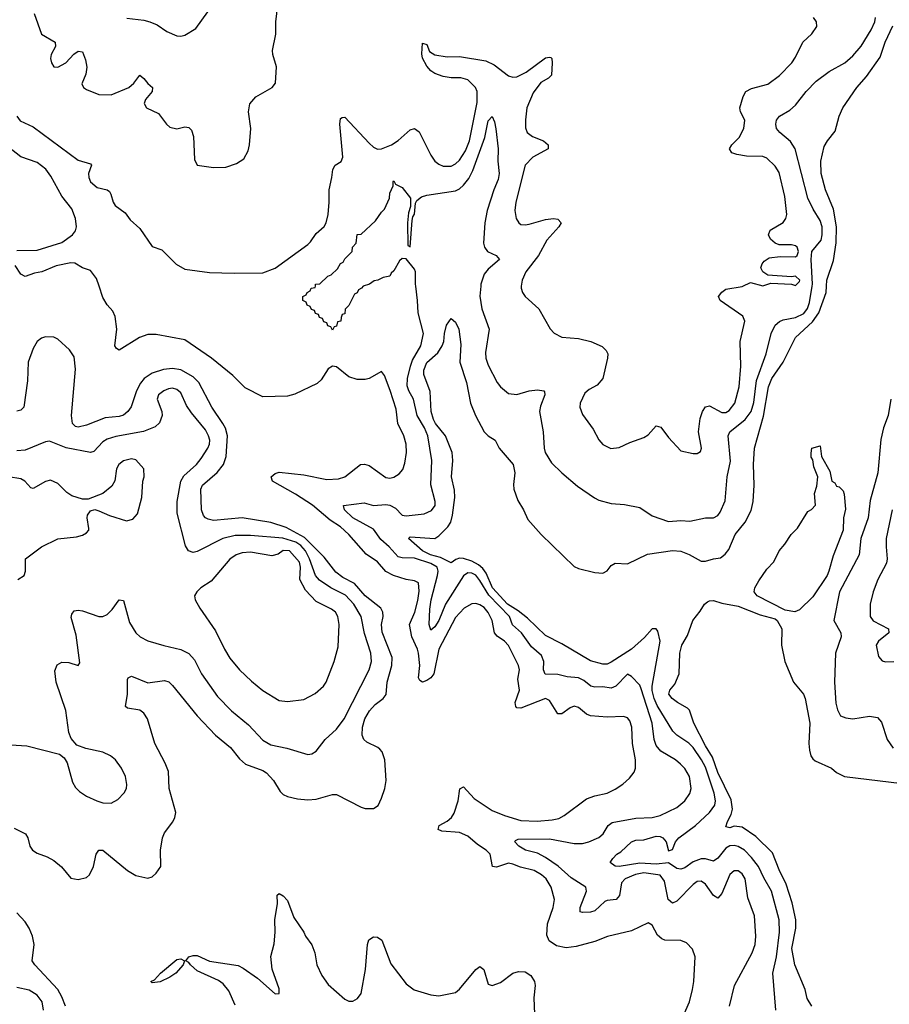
# Model space of a CAD drawing. Header units: inches. Extents: x 1682530 to 1839546, y 640742 to 791647.
# Tile 343 of 656: x 1713984 to 1718228, y 736498 to 741300. Entities that reach past the tile are written whole.
import ezdxf

# ---------------------------------------------------------------- set-up
doc = ezdxf.new("R2010")
doc.units = ezdxf.units.IN
doc.header["$MEASUREMENT"] = 0
doc.layers.add('B7713', color=7, linetype='Continuous')
doc.layers.add('B7714', color=7, linetype='Continuous')

msp = doc.modelspace()

# ---------------------------------------------------------------- linework, layer by layer
at = {"layer": 'B7713', "color": 5}
for points, elevation in [([(1717210, 736414.9), (1717251.8, 736510), (1717267, 736570), (1717273.6, 736610), (1717279.7, 736730), (1717266.7, 736766.7), (1717237.7, 736797.7), (1717209.7, 736809.7), (1717131.8, 736811.8), (1717116.9, 736816.9), (1717095.7, 736835.7), (1717070, 736883.6), (1717050, 736896.2), (1716970, 736856), (1716851.8, 736828.2), (1716790, 736804.5), (1716699.4, 736780.6), (1716650, 736773.4), (1716603.2, 736783.2), (1716568, 736808), (1716555.9, 736835.9), (1716559.9, 736890), (1716586.6, 736970), (1716593.5, 737010), (1716577.7, 737070), (1716553.3, 737110), (1716529.8, 737130), (1716494.8, 737150), (1716427.1, 737167.1), (1716390, 737181.9), (1716370, 737186), (1716310, 737166.5), (1716290.8, 737170.8), (1716279.6, 737230), (1716260.9, 737250), (1716217.9, 737277.9), (1716170, 737317.7), (1716130, 737336.2), (1716043.1, 737343.1), (1716026, 737350), (1716031.6, 737370), (1716070, 737391.6), (1716090.7, 737409.3), (1716104.5, 737430), (1716123.4, 737490), (1716131.3, 737548.7), (1716150, 737559.5), (1716202.2, 737502.2), (1716290, 737442.8), (1716350, 737419.1), (1716430, 737395.1), (1716508.6, 737391.4), (1716582.6, 737397.4), (1716615.1, 737404.9), (1716640.7, 737419.3), (1716750, 737500.2), (1716790, 737515), (1716850, 737528.4), (1716890, 737547.3), (1716927.7, 737572.3), (1716959.4, 737600.6), (1716982, 737630), (1716989.7, 737650), (1716988.9, 737690), (1716973.6, 737770), (1716970.5, 737850.4), (1716960.8, 737880.8), (1716950, 737895.1), (1716930, 737901.6), (1716850, 737898.4), (1716770, 737905), (1716750, 737912.4), (1716710, 737945.8), (1716690, 737951.7), (1716670, 737944.1), (1716630, 737915), (1716610, 737914.2), (1716570, 737979.3), (1716550, 737989.9), (1716430, 737942.8), (1716410, 737944.4), (1716404.4, 737950), (1716402, 737970), (1716422.6, 738030), (1716415.5, 738084.5), (1716422.8, 738130), (1716418.3, 738150), (1716368.4, 738248.4), (1716348.9, 738268.9), (1716313.1, 738293.1), (1716300.4, 738310), (1716289.9, 738370), (1716270, 738409.8), (1716250, 738432.7), (1716230, 738447.2), (1716210, 738452.2), (1716189.5, 738450.5), (1716153.1, 738430), (1716110, 738384.8), (1716029.6, 738230.4), (1716004.7, 738110), (1715990, 738090.4), (1715970, 738077.2), (1715950, 738069.4), (1715936.9, 738076.9), (1715929.5, 738090), (1715936.6, 738150), (1715929.6, 738210), (1715925, 738230), (1715896.7, 738290), (1715886.9, 738350), (1715911.4, 738410), (1715926.9, 738466.9), (1715933.4, 738513.4), (1715930, 738553.6), (1715910, 738564.2), (1715870, 738569.2), (1715808.3, 738590), (1715770, 738609.3), (1715730, 738655.3), (1715674.1, 738694.1), (1715590.5, 738790), (1715550, 738826.2), (1715499.4, 738859.4), (1715413, 738933), (1715330, 738986.7), (1715217.6, 739050), (1715211, 739070), (1715230, 739086.9), (1715250, 739093.4), (1715370, 739080.9), (1715482.9, 739057.1), (1715539.8, 739060.2), (1715570, 739070.3), (1715647.3, 739130), (1715666.9, 739133.1), (1715690, 739125.4), (1715770, 739067.4), (1715790, 739064.2), (1715810, 739068.8), (1715835, 739085), (1715853, 739107), (1715862.6, 739137.4), (1715871.4, 739190), (1715869.8, 739230), (1715858.2, 739270), (1715828.5, 739330), (1715821, 739401), (1715791.9, 739491.9), (1715764, 739564), (1715750, 739583.6), (1715690.1, 739549.9), (1715670, 739544.5), (1715630, 739545.3), (1715590, 739558.7), (1715530, 739606.3), (1715510, 739610.5), (1715490, 739597.5), (1715455.8, 739544.2), (1715435, 739525), (1715326.6, 739473.4), (1715290, 739464.3), (1715170, 739460.7), (1715084.7, 739504.7), (1715024.6, 739564.6), (1714919.1, 739650), (1714790, 739739), (1714650, 739764.8), (1714610, 739764.8), (1714569.3, 739750.7), (1714470, 739688.6), (1714456.3, 739696.3), (1714448.6, 739710), (1714458.2, 739790), (1714450, 739852.3), (1714438.6, 739878.6), (1714410, 739909.7), (1714390, 739945.1), (1714371.4, 740000)], 580), ([(1715659.3, 740000), (1715651.3, 739990), (1715636.9, 739983.1), (1715630, 739968.7), (1715618, 739962), (1715590, 739906), (1715572, 739888), (1715570, 739866), (1715558, 739862), (1715552, 739848), (1715551.3, 739830), (1715534, 739826), (1715530, 739806), (1715518, 739802), (1715510, 739786), (1715502, 739802), (1715487.3, 739807.3), (1715482, 739822), (1715467.3, 739827.3), (1715462, 739842), (1715447.3, 739847.3), (1715442, 739862), (1715427.3, 739867.3), (1715422, 739882), (1715407.3, 739887.3), (1715402, 739902), (1715387.3, 739907.3), (1715382, 739922), (1715366, 739930), (1715366, 739950), (1715382, 739958), (1715386, 739970), (1715402, 739978), (1715406, 739990), (1715426, 739994), (1715426.7, 740000)], 560), ([(1717447.2, 736490), (1717472.7, 736590), (1717557.8, 736750), (1717572.2, 736790), (1717576.8, 736830), (1717569.8, 736930.2), (1717537.4, 737017.4), (1717524.1, 737110), (1717510, 737134.8), (1717490, 737148.4), (1717470, 737148.4), (1717450, 737131), (1717410, 737038.9), (1717390, 737016.3), (1717370, 737028.3), (1717330, 737084.4), (1717310, 737098.9), (1717290, 737096.8), (1717270, 737082.2), (1717190, 737000.7), (1717170, 736990.7), (1717148.4, 737010), (1717130, 737098.3), (1717110, 737128.7), (1717030, 737138.9), (1716988.8, 737131.2), (1716937.9, 737110), (1716920.7, 737090), (1716910.6, 737029.4), (1716895.3, 737010), (1716850, 737005), (1716840, 737000), (1716790, 736954.4), (1716770, 736947.9), (1716730, 736946.2), (1716719.5, 736950), (1716718.4, 736970), (1716750.6, 737050), (1716746.1, 737070), (1716675.6, 737115.6), (1716612.3, 737172.3), (1716550, 737214.7), (1716510, 737236), (1716452.8, 737250), (1716419.2, 737270), (1716399.7, 737290), (1716403.3, 737296.7), (1716417.1, 737302.9), (1716570, 737305.5), (1716690, 737282.8), (1716730, 737282.5), (1716762, 737290), (1716810, 737311.3), (1716831.1, 737328.9), (1716855.1, 737370), (1716874.4, 737385.6), (1716990, 737405.6), (1717070, 737409.4), (1717110, 737419.3), (1717190, 737458), (1717230, 737490.3), (1717253.6, 737526.4), (1717261, 737550), (1717251.9, 737610), (1717230, 737648.7), (1717209, 737670), (1717184.8, 737690), (1717112.5, 737732.5), (1717090, 737760.8), (1717079.6, 737790), (1717069.5, 737870), (1717017.4, 738037.4), (1717010, 738054), (1716970, 738097), (1716950, 738108), (1716892.9, 738050), (1716870, 738039.9), (1716830, 738046.2), (1716790, 738044.7), (1716770.5, 738050.5), (1716737.6, 738077.7), (1716710, 738090.4), (1716655.1, 738095.1), (1716610, 738106), (1716548.1, 738108.1), (1716539.5, 738130), (1716541.2, 738170), (1716530, 738199.4), (1716481.6, 738241.6), (1716431.9, 738310), (1716388.3, 738348.3), (1716373.6, 738390), (1716272.8, 738492.8), (1716230, 738565.2), (1716210, 738590.7), (1716190, 738601.4), (1716170, 738602), (1716150, 738587.1), (1716061.7, 738450), (1716030, 738369.2), (1716010, 738339.3), (1715990, 738323.5), (1715982.2, 738350), (1715985.2, 738425.2), (1715992.5, 738470), (1716023.3, 738590), (1716026, 738610), (1716021.8, 738630), (1715990, 738647.7), (1715910, 738674.3), (1715850, 738675.1), (1715830, 738680.6), (1715786.1, 738730), (1715745.8, 738765.8), (1715710, 738816.2), (1715609.2, 738870), (1715569.1, 738910), (1715563.5, 738930), (1715664.1, 738944.1), (1715711, 738931), (1715770, 738935.9), (1715790, 738933.2), (1715817.4, 738917.4), (1715850, 738883.5), (1715870, 738879.8), (1715958, 738890), (1715993, 738907), (1716011.6, 738930), (1716012.1, 738950), (1715990.7, 739030.8), (1715995.7, 739150), (1715975.5, 739270), (1715959.6, 739310), (1715922.8, 739370), (1715905.7, 739450), (1715883.1, 739490), (1715875, 739515), (1715876.2, 739550), (1715890.2, 739610), (1715901.1, 739638.9), (1715941.1, 739710), (1715954.7, 739770), (1715928.3, 739870), (1715925.7, 739930), (1715916.6, 740000)], 560), ([(1717674.2, 736470), (1717659.1, 736650), (1717676.7, 736730), (1717692, 736850), (1717690.8, 736910), (1717653.1, 737050), (1717614.4, 737114.4), (1717588.5, 737170), (1717554.9, 737214.9), (1717520.9, 737250), (1717490, 737268), (1717470, 737272.1), (1717450, 737270.6), (1717430, 737259.7), (1717390, 737210.4), (1717370, 737196.2), (1717330, 737208.2), (1717310, 737208.1), (1717270, 737193.1), (1717230, 737164.1), (1717210, 737156.6), (1717190, 737160.6), (1717150, 737187.5), (1717090, 737181.1), (1717010, 737185.9), (1716909.9, 737169.9), (1716890, 737172.3), (1716866, 737190), (1716877.6, 737210), (1716898.3, 737230), (1716918, 737242), (1716969.3, 737290.7), (1716990, 737298.8), (1717030, 737300.3), (1717090, 737317.5), (1717110, 737316.4), (1717121.9, 737310), (1717139.2, 737290), (1717150, 737247.2), (1717170, 737254), (1717184.3, 737290), (1717200.8, 737310), (1717281.4, 737370), (1717350, 737433.7), (1717375.8, 737470), (1717379, 737490), (1717372.5, 737527.5), (1717330, 737654.1), (1717311.2, 737690), (1717270, 737751.1), (1717250, 737772.3), (1717190, 737811.4), (1717170.7, 737830.8), (1717094.9, 737954.9), (1717079.4, 737990), (1717070.8, 738029.2), (1717071, 738050), (1717109.1, 738269.1), (1717098.2, 738318.1), (1717090, 738329.6), (1717070, 738328.7), (1717033.1, 738286.9), (1716970.1, 738230), (1716870, 738166.2), (1716850, 738157.5), (1716830, 738157.3), (1716770, 738172.5), (1716630, 738255.9), (1716550, 738296.2), (1716461.7, 738381.7), (1716417.1, 738417.1), (1716364.9, 738450), (1716290.9, 738530), (1716260.1, 738600.1), (1716243.4, 738623.4), (1716222.2, 738642.2), (1716190, 738658.8), (1716150, 738672), (1716130, 738673.9), (1716112.5, 738667.5), (1716090, 738650.5), (1716037.6, 738677.6), (1715989, 738690), (1715950, 738709.9), (1715882, 738770), (1715890, 738778.7), (1716010.4, 738769.6), (1716030, 738782.5), (1716073.3, 738826.7), (1716087.8, 738850), (1716096.6, 738883.4), (1716107.7, 738970), (1716105.5, 739005.5), (1716091.6, 739070), (1716097, 739150), (1716093.5, 739190), (1716061.8, 739270), (1716013.1, 739330), (1716004, 739350), (1715991.9, 739390), (1715986.2, 739486.2), (1715956.8, 739570), (1715956.8, 739590), (1715970, 739628), (1716023.9, 739676.1), (1716046, 739710), (1716054, 739730), (1716056.2, 739770), (1716067, 739810), (1716090, 739842), (1716110, 739824.7), (1716126.8, 739790), (1716136.5, 739716.5), (1716131.1, 739630), (1716164, 739530), (1716183.6, 739430), (1716207.7, 739370), (1716250.2, 739290), (1716270.1, 739270.1), (1716304.4, 739250), (1716324.1, 739210), (1716391.8, 739130), (1716400.1, 739090), (1716393.7, 739033.7), (1716396, 739010), (1716415, 738955), (1716442.8, 738910), (1716463, 738863), (1716528.6, 738788.6), (1716690, 738634), (1716710, 738624.2), (1716790, 738604), (1716830, 738600.4), (1716850, 738613), (1716870, 738638.4), (1716890, 738648.9), (1716950, 738645.8), (1717046.7, 738693.3), (1717170, 738711.7), (1717210, 738707.5), (1717251.2, 738691.2), (1717310, 738659), (1717330, 738658.9), (1717370, 738671.3), (1717404.1, 738675.9), (1717427.1, 738692.9), (1717444.2, 738715.8), (1717475.5, 738790), (1717524.1, 738850), (1717554.1, 738905.9), (1717563.9, 738950), (1717568.6, 739030), (1717565.3, 739130), (1717569.3, 739210), (1717614.2, 739365.8), (1717638.4, 739510), (1717655, 739550), (1717709.4, 739630), (1717769.9, 739750), (1717853.4, 739826.6), (1717884.3, 739870), (1717919.1, 739970), (1717921.1, 740000)], 540), ([(1716234, 740000), (1716229.1, 739950.9), (1716238.4, 739890), (1716274.2, 739790), (1716256.4, 739676.4), (1716258.5, 739650), (1716270, 739614.9), (1716313.8, 739530), (1716330, 739510.3), (1716370, 739477.6), (1716410, 739471.8), (1716470, 739490.2), (1716510, 739494.2), (1716541, 739490), (1716545.5, 739485.5), (1716546, 739470), (1716524.7, 739415.3), (1716520.2, 739390), (1716538.2, 739290), (1716543.8, 739210), (1716548.2, 739190), (1716578.6, 739138.5), (1716630.2, 739090.2), (1716705.8, 739025.8), (1716788.1, 738968.1), (1716810, 738957.6), (1716870, 738940.3), (1716935.8, 738935.8), (1717010, 738920.3), (1717070, 738880.9), (1717150, 738852.6), (1717210, 738856.9), (1717254.3, 738854.3), (1717330, 738870.2), (1717370, 738870.2), (1717390, 738881.3), (1717402.2, 738897.8), (1717426.1, 738953.9), (1717435.8, 739070), (1717452.4, 739147.6), (1717441.2, 739270), (1717449.9, 739290.1), (1717524.3, 739350), (1717552.7, 739390), (1717566.2, 739433.8), (1717578.9, 739541.1), (1717627.3, 739670), (1717650.6, 739770), (1717669.8, 739810), (1717691.4, 739828.6), (1717710, 739836.4), (1717770, 739846.9), (1717810, 739867.4), (1717828.2, 739891.8), (1717838.7, 739921.3), (1717850.6, 740000)], 560), ([(1716431.8, 740000), (1716430.3, 739990), (1716437, 739970), (1716450.4, 739950), (1716517.6, 739890), (1716572.8, 739792.7), (1716591.6, 739771.6), (1716630, 739752.4), (1716710, 739745.2), (1716771.4, 739731.4), (1716826.4, 739706.4), (1716846.5, 739686.5), (1716853.2, 739670), (1716852.8, 739650), (1716830.1, 739549.9), (1716801.9, 739518.1), (1716763.4, 739496.6), (1716741.7, 739478.3), (1716719.3, 739430), (1716717.8, 739410), (1716730, 739374.9), (1716782.7, 739302.7), (1716810, 739250.4), (1716830, 739228.5), (1716869.1, 739209.1), (1716910, 739213.7), (1716961.6, 739238.4), (1717030, 739262), (1717050, 739275.8), (1717090, 739319.5), (1717112.9, 739312.9), (1717150, 739262), (1717210, 739197.3), (1717270, 739184.9), (1717290, 739184.9), (1717306.3, 739193.7), (1717311.5, 739210), (1717295.8, 739290), (1717304.9, 739355.1), (1717315.1, 739390), (1717330, 739411.8), (1717350, 739416.1), (1717410, 739384.1), (1717430, 739385.1), (1717446.4, 739393.6), (1717473.6, 739430), (1717495, 739510), (1717503.2, 739610), (1717499.9, 739730), (1717522, 739830), (1717513.5, 739853.5), (1717402.7, 739930), (1717394, 739950), (1717410, 739971.3), (1717430, 739986), (1717510, 739998.8), (1717512.5, 740000)], 580), ([(1713957.5, 737357.5), (1714012.4, 737330), (1714023.1, 737310), (1714032.8, 737270), (1714045.7, 737250), (1714070, 737234.7), (1714117.7, 737217.7), (1714150, 737198.9), (1714188.3, 737168.3), (1714233.8, 737113.8), (1714270, 737106.4), (1714310, 737117.1), (1714324.5, 737130), (1714344.4, 737170), (1714356.3, 737230), (1714370, 737250.3), (1714390.4, 737250), (1714510.2, 737150.2), (1714550, 737126.7), (1714610, 737112.7), (1714630, 737120.4), (1714650, 737137.1), (1714673, 737170), (1714671.6, 737250), (1714680.3, 737310), (1714690, 737334.4), (1714731.8, 737388.2), (1714741.5, 737410), (1714745.7, 737434.3), (1714713.9, 737550), (1714710, 737633.6), (1714694.6, 737674.6), (1714643.7, 737770), (1714608, 737890), (1714590, 737918.7), (1714570, 737933.5), (1714510, 737943), (1714500.7, 737950), (1714509.9, 738010), (1714510, 738082), (1714512.7, 738090), (1714530, 738098.7), (1714610, 738066.8), (1714690, 738076.9), (1714710.9, 738070.9), (1714730, 738053.1), (1714850, 737904.8), (1714938.7, 737810), (1715012.9, 737750), (1715056, 737696), (1715085.7, 737670), (1715170, 737638.5), (1715187.7, 737627.7), (1715221.8, 737590), (1715255.8, 737535.8), (1715270, 737521.3), (1715290, 737511.8), (1715339.9, 737499.9), (1715390, 737494.7), (1715430, 737499.1), (1715510, 737521.3), (1715530, 737522), (1715650, 737459.5), (1715670, 737453.7), (1715710, 737453), (1715732.7, 737467.3), (1715750, 737502.8), (1715765.4, 737550), (1715772.1, 737590), (1715765.7, 737690), (1715752.8, 737730), (1715742, 737742), (1715731.4, 737751.4), (1715677.1, 737777.1), (1715662.8, 737790), (1715654.4, 737810), (1715656.2, 737850), (1715667.6, 737890), (1715691.6, 737930), (1715719.2, 737960.8), (1715758.2, 737990), (1715771.6, 738008.4), (1715776.9, 738070), (1715800.5, 738150), (1715801.4, 738190), (1715753.3, 738313.3), (1715749.5, 738350), (1715757, 738390), (1715756.1, 738410), (1715746.8, 738430), (1715670.4, 738490), (1715617.5, 738550), (1715560.1, 738580.1), (1715526.1, 738606.1), (1715470, 738679), (1715374.5, 738774.5), (1715284, 738824), (1715210, 738847.5), (1715070, 738869.9), (1714930, 738858.3), (1714903.5, 738863.5), (1714890, 738870.7), (1714881.6, 738881.6), (1714870.4, 738910), (1714867.8, 739010), (1714875.8, 739030), (1714947.7, 739092.3), (1714979, 739130), (1714991.1, 739170), (1714998.2, 739270), (1714987.7, 739307.7), (1714975.8, 739330), (1714920.9, 739410), (1714858.2, 739530), (1714830, 739558.9), (1714770, 739592.1), (1714730, 739599.5), (1714686.1, 739593.9), (1714630, 739576.2), (1714591.6, 739550), (1714573.3, 739526.7), (1714553.8, 739490), (1714528.1, 739411.9), (1714510.9, 739389.1), (1714490, 739371.8), (1714470, 739364.7), (1714401.1, 739358.9), (1714310, 739322.5), (1714270, 739313.2), (1714255.6, 739315.6), (1714241.9, 739330), (1714236.9, 739370), (1714255.8, 739595.8), (1714250, 739656.2), (1714226.3, 739690), (1714170, 739742.4), (1714150, 739751.8), (1714110, 739752.7), (1714090, 739746.6), (1714070, 739730.9), (1714050, 739696.4), (1714024.8, 739630), (1714021.3, 739538.7), (1714003.8, 739410), (1713990, 739395.5), (1713970, 739391.3)], 620), ([(1713890, 737767.6), (1714019, 737759), (1714178.4, 737718.4), (1714200.4, 737700.4), (1714215.8, 737675.8), (1714242, 737582), (1714255.8, 737555.8), (1714275.8, 737535.8), (1714310, 737512.7), (1714361, 737490), (1714390, 737481.3), (1714430, 737479.3), (1714463.3, 737496.7), (1714494.5, 737530), (1714504.5, 737550), (1714507.3, 737570), (1714500.5, 737610), (1714480.5, 737650), (1714451.8, 737690), (1714426.6, 737710), (1714390, 737728.3), (1714306, 737746), (1714262.6, 737762.6), (1714235.2, 737795.2), (1714223.1, 737823.1), (1714208.3, 737931.7), (1714162.5, 738070), (1714156, 738124), (1714167, 738153), (1714190, 738166), (1714224.4, 738164.4), (1714269, 738151), (1714277.2, 738162.8), (1714259.3, 738299.2), (1714235.8, 738384.2), (1714238.6, 738401.4), (1714250, 738416.4), (1714270, 738420.3), (1714290, 738416.9), (1714370, 738389), (1714390, 738388.9), (1714410, 738398.9), (1714435.9, 738424.1), (1714470, 738470.6), (1714490, 738466.8), (1714519.7, 738359.7), (1714550, 738309.1), (1714572.4, 738290), (1714610, 738271.4), (1714687.6, 738247.6), (1714770, 738229.3), (1714810, 738209.2), (1714837.6, 738177.6), (1714871, 738110), (1714950, 737999.1), (1715018, 737930), (1715101, 737861), (1715170, 737786.7), (1715210, 737763.5), (1715286.9, 737746.9), (1715390, 737716.9), (1715410, 737720.3), (1715430, 737732.7), (1715474, 737790), (1715530, 737839.8), (1715567.5, 737890), (1715689.9, 738130), (1715700.2, 738170), (1715697.2, 738210), (1715667.1, 738307.1), (1715649.9, 738390), (1715613.9, 738450), (1715574.3, 738494.3), (1715501.7, 738530), (1715446.2, 738566.2), (1715427.9, 738590), (1715398.9, 738670), (1715378.7, 738710), (1715355.9, 738735.9), (1715331.9, 738751.9), (1715268.1, 738771.9), (1715110, 738785), (1715035.6, 738784.4), (1714974.7, 738770), (1714850, 738705.7), (1714830, 738701.6), (1714807.1, 738710), (1714793.6, 738733.6), (1714753, 738893), (1714752.9, 738950), (1714770.9, 739050), (1714784.2, 739075.8), (1714846.5, 739130), (1714870, 739159.6), (1714901.7, 739210), (1714910.4, 739230), (1714911.1, 739250), (1714905.8, 739270), (1714890, 739299.2), (1714822, 739382), (1714798.5, 739418.5), (1714770, 739479.6), (1714750, 739497.2), (1714730, 739502.4), (1714710, 739500.3), (1714687.4, 739490), (1714661.6, 739470), (1714654.2, 739450), (1714677.4, 739390), (1714678.9, 739370), (1714665.7, 739334.3), (1714645.3, 739314.7), (1714588.2, 739291.8), (1714452.9, 739267.1), (1714410, 739254.2), (1714390, 739240.7), (1714345.9, 739194.1), (1714330, 739189), (1714210, 739212.1), (1714130, 739243.9), (1714110, 739241.4), (1714010, 739201.4), (1713970, 739196.8)], 640), ([(1718235.1, 739450), (1718221.8, 739370), (1718199.5, 739310), (1718186.9, 739253.1), (1718171.8, 739090), (1718134.5, 738954.5), (1718124.4, 738870), (1718088.4, 738770), (1718079.8, 738690), (1717983.9, 738510), (1717957.4, 738370), (1717991.3, 738310), (1717992.2, 738290), (1717965.2, 738210), (1717960.5, 738070), (1717967, 737967), (1717974.9, 737934.9), (1717990, 737905.5), (1718015.6, 737895.6), (1718050, 737890.4), (1718130, 737904.2), (1718170, 737897.1), (1718190, 737874), (1718217.3, 737790), (1718246.8, 737746.8)], 540), ([(1713975.3, 738570), (1714005.2, 738590), (1714012.3, 738610), (1714012, 738670), (1714089.7, 738730), (1714170, 738768), (1714261.6, 738778.4), (1714290, 738785.5), (1714310, 738797.3), (1714320.9, 738810), (1714321.5, 738818.5), (1714313.6, 738870), (1714315.6, 738884.4), (1714330, 738904.9), (1714350, 738910.6), (1714370, 738905.5), (1714422.2, 738882.2), (1714504.5, 738855.5), (1714536.4, 738863.6), (1714558.4, 738890), (1714580.7, 738970), (1714585.1, 739050), (1714591.6, 739070), (1714589.5, 739110), (1714550, 739153.3), (1714530, 739158.9), (1714490, 739148.2), (1714468.1, 739130), (1714456.9, 739110), (1714448.9, 739051.1), (1714434.3, 739025.7), (1714390, 738989.6), (1714318, 738962), (1714290, 738961.6), (1714238.4, 738978.4), (1714214.2, 738994.2), (1714170, 739038.7), (1714133.8, 739053.8), (1714110, 739048.5), (1714050, 739014.3), (1714037.7, 739017.7), (1714009.8, 739049.8), (1713990, 739061.1), (1713930, 739069.8)], 660), ([(1718242.2, 738910), (1718212.5, 738770), (1718211.4, 738730), (1718217.6, 738670), (1718214.2, 738650), (1718171.1, 738570), (1718148.4, 738510), (1718134.2, 738450), (1718133.4, 738390), (1718148.3, 738368.3), (1718224.2, 738330), (1718225.2, 738310), (1718174.3, 738270), (1718162.8, 738250), (1718174.9, 738194.9), (1718192.5, 738172.5), (1718208.4, 738168.4), (1718250, 738170.3)], 560), ([(1717850, 736489.5), (1717826.6, 736526.6), (1717816.4, 736570), (1717766.4, 736690), (1717752.4, 736770), (1717771.2, 736868.8), (1717771.7, 736910), (1717753.7, 736993.7), (1717724, 737084), (1717690, 737153.3), (1717657.2, 737237.2), (1717576.3, 737316.3), (1717510, 737362), (1717470, 737366.5), (1717450, 737359.3), (1717430, 737364), (1717437.4, 737390), (1717455.9, 737424.1), (1717462.3, 737450), (1717456, 737496), (1717390, 737628.4), (1717364.1, 737704.1), (1717330, 737759), (1717272.9, 737870), (1717252.3, 737932.3), (1717242.6, 737942.6), (1717193.6, 737970), (1717168.2, 737990), (1717152, 738010), (1717157, 738030), (1717180.4, 738059.6), (1717201.3, 738110), (1717205.4, 738210), (1717214.5, 738250), (1717242.4, 738297.6), (1717268, 738370), (1717305.3, 738414.7), (1717326, 738450), (1717339.7, 738460.3), (1717350, 738466.7), (1717370, 738466.9), (1717410, 738454.2), (1717490, 738439.7), (1717597.8, 738397.8), (1717670, 738377.8), (1717679.7, 738370), (1717702.8, 738330), (1717701.6, 738250), (1717717, 738170), (1717759.5, 738070), (1717808.4, 738010), (1717816.5, 737990), (1717840.2, 737870), (1717834.9, 737770), (1717837.7, 737737.7), (1717844.4, 737710), (1717854.8, 737694.8), (1717865.9, 737685.9), (1717944.9, 737650), (1717969.1, 737629.1), (1718009.1, 737609.1), (1718290, 737574.3)], 520), ([(1715034.8, 736494.8), (1715004.4, 736564.4), (1714977.4, 736597.4), (1714954.6, 736614.6), (1714850, 736661.5), (1714817.2, 736690), (1714810, 736702.9), (1714794, 736710), (1714809.4, 736730), (1714830, 736736.8), (1714850, 736736.1), (1714910, 736708.1), (1715050, 736687.6), (1715075.1, 736675.2), (1715145, 736625), (1715230, 736549.1), (1715249.3, 736550.7), (1715250, 736573.2), (1715216.2, 736670), (1715209, 736731), (1715226.3, 736793.7), (1715230.7, 736849.3), (1715228.7, 736910), (1715242.3, 736990), (1715240.7, 737030), (1715250, 737038.4), (1715270, 737026.7), (1715290, 737004.4), (1715322.3, 736922.3), (1715370.3, 736850), (1715378.7, 736830), (1715410, 736789), (1715423.9, 736750), (1715433.9, 736690), (1715458, 736638), (1715490, 736595.6), (1715570, 736523.7), (1715590, 736514), (1715610, 736514), (1715632.9, 736527.1), (1715649.8, 736550.2), (1715671.3, 736668.7), (1715680.6, 736790), (1715687.6, 736812.4), (1715710, 736827), (1715730, 736826), (1715750.5, 736810.5), (1715795.4, 736695.4), (1715870, 736598), (1715908.6, 736568.6), (1715990, 736543.8), (1716030, 736540.2), (1716110, 736555.8), (1716130, 736572.6), (1716210, 736667.3), (1716230, 736683.1), (1716248.2, 736668.2), (1716270, 736597), (1716290, 736590.2), (1716330, 736604.9), (1716390.5, 736649.6), (1716418, 736658), (1716450, 736656.2), (1716478.1, 736638.1), (1716496.3, 736610), (1716499, 736590), (1716492.3, 736530), (1716495.5, 736450)], 580), ([(1714208, 736490), (1714190, 736534.2), (1714169.9, 736570), (1714057.8, 736690), (1714044.4, 736710), (1714054, 736790), (1714045.8, 736830), (1714029.9, 736870), (1714010, 736901.1), (1713970, 736945)], 620), ([(1714100.8, 736470), (1714092.8, 736510), (1714070, 736542.3), (1714030, 736566.6), (1713970, 736580.3)], 640)]:
    msp.add_lwpolyline(points, dxfattribs=dict(at, elevation=elevation))
for points, elevation in [([(1717767, 738413), (1717719.9, 738419.9), (1717582, 738490), (1717567.6, 738510), (1717571.8, 738530), (1717590, 738564), (1717630, 738620.7), (1717664.1, 738655.9), (1717689.4, 738710), (1717717.2, 738742.8), (1717747.8, 738790), (1717779.6, 738820.4), (1717830, 738902), (1717848.4, 738911.6), (1717867.3, 738932.7), (1717862, 738990), (1717874.6, 739025.4), (1717878, 739070), (1717858.6, 739118.6), (1717853.6, 739153.6), (1717846.3, 739166.3), (1717846.6, 739186.6), (1717850, 739210.7), (1717890, 739222), (1717897.3, 739170), (1717938, 739098), (1717946.8, 739050), (1717961, 739041), (1717970, 739024.7), (1717982, 739022), (1718002, 739002), (1718006.8, 738986.8), (1718013.4, 738913.4), (1718004.7, 738870), (1718001.6, 738810), (1717954.2, 738685.8), (1717933, 738610), (1717923.5, 738590), (1717854.7, 738485.3), (1717790, 738421.4)], 520), ([(1715270, 738711), (1715245.9, 738694.1), (1715214.1, 738685.9), (1715110, 738703.9), (1715070, 738700.6), (1715040.3, 738690), (1715010, 738668.5), (1714917.5, 738562.5), (1714868.5, 738530), (1714848.2, 738510), (1714837.1, 738490), (1714840.4, 738470), (1714863.1, 738430), (1714939.7, 738319.6), (1714983.2, 738230), (1715010, 738185.7), (1715056.5, 738130), (1715114.5, 738074.5), (1715170, 738029.1), (1715250, 737980.3), (1715290, 737975.3), (1715370, 737984.2), (1715426.1, 738013.9), (1715467, 738050), (1715479.7, 738070), (1715519.2, 738170), (1715538, 738242), (1715543.1, 738350), (1715536.4, 738390), (1715525.1, 738410), (1715505.9, 738425.9), (1715430, 738462.6), (1715377.9, 738517.9), (1715350.4, 738570), (1715354.1, 738630), (1715350, 738653.7), (1715300.5, 738710)], 660), ([(1714630, 736603.7), (1714623.7, 736610), (1714641.7, 736618.3), (1714671.2, 736650), (1714750, 736716.3), (1714770, 736720.3), (1714788, 736710), (1714781.1, 736690), (1714745.2, 736650), (1714716.1, 736630), (1714670, 736608.5)], 580)]:
    msp.add_lwpolyline(points, close=True, dxfattribs=dict(at, elevation=elevation))
at = {"layer": 'B7714', "color": 5}
for points, elevation in [([(1714054, 741330), (1714090.1, 741230.1), (1714157.3, 741190), (1714158.8, 741170), (1714138.2, 741130), (1714134.5, 741110), (1714138.6, 741090), (1714150, 741070.4), (1714170, 741068.8), (1714209.7, 741090), (1714248.8, 741131.2), (1714270, 741146.4), (1714290, 741143.7), (1714304.8, 741104.8), (1714311.6, 741068.4), (1714306.4, 741033.6), (1714287.8, 740987.8), (1714295.5, 740970), (1714310, 740959.5), (1714370, 740934.4), (1714430, 740934.3), (1714516.2, 740970), (1714541.7, 740990), (1714570, 741028.8), (1714590, 741013.4), (1714608.7, 740988.7), (1714631.7, 740970), (1714630.2, 740950), (1714597.5, 740910), (1714592, 740892), (1714603.1, 740870), (1714662, 740842), (1714700.3, 740790), (1714716.5, 740776.5), (1714750, 740768), (1714790, 740777), (1714810, 740774.9), (1714821.7, 740761.7), (1714832.6, 740730), (1714837.7, 740617.7), (1714850, 740590.7), (1714930, 740579.3), (1714990, 740580.5), (1715042, 740598), (1715078, 740622), (1715098.9, 740661.1), (1715104.7, 740690), (1715112.4, 740770), (1715100.7, 740850), (1715107.4, 740890), (1715136.1, 740923.9), (1715216.2, 740970), (1715232.6, 740990), (1715236.9, 741070), (1715218.8, 741130), (1715217.1, 741150), (1715233.6, 741230), (1715233.6, 741290), (1715243.9, 741370)], 620), ([(1714507.2, 741307.2), (1714590, 741297.7), (1714618.8, 741290), (1714654.3, 741274.3), (1714702, 741242), (1714750, 741221.6), (1714770, 741219.1), (1714790, 741224.9), (1714843.6, 741256.4), (1714902.2, 741337.8)], 640), ([(1717512.5, 740000), (1717550, 740018), (1717610, 740002.8), (1717650, 740014.8), (1717750, 740010.8), (1717770, 740004), (1717790, 740022.8), (1717791.1, 740030), (1717770, 740049.3), (1717750, 740046), (1717634.1, 740054.1), (1717611.1, 740071.1), (1717600.7, 740090), (1717607.3, 740110), (1717617.3, 740122.7), (1717641.5, 740138.5), (1717694.1, 740145.9), (1717770, 740144.1), (1717777.7, 740150), (1717784.1, 740170), (1717777.3, 740190), (1717770, 740197.5), (1717750, 740202), (1717690, 740201.6), (1717670.4, 740210.4), (1717647.1, 740230), (1717637.6, 740250), (1717646.4, 740273.6), (1717710, 740310.3), (1717722.8, 740330), (1717727.4, 740350), (1717718.1, 740438.1), (1717690, 740554.3), (1717670, 740586.2), (1717630, 740625), (1717610, 740632), (1717530, 740633.7), (1717482.9, 740642.9), (1717458.4, 740650), (1717447, 740670), (1717459.1, 740690), (1717494.9, 740725.1), (1717518.1, 740770), (1717521.7, 740810), (1717502, 740850), (1717498.6, 740870), (1717513.9, 740926.1), (1717527.9, 740950), (1717555, 740965), (1717635.2, 740984.8), (1717692.1, 741027.9), (1717752.1, 741090), (1717770, 741116.4), (1717805.1, 741190), (1717848.8, 741231.2), (1717873.5, 741266.5), (1717872.8, 741290), (1717856.9, 741310)], 580), ([(1717850.6, 740000), (1717852.1, 740010), (1717845.9, 740130), (1717848.9, 740170), (1717894.6, 740225.4), (1717900.6, 740250), (1717899.9, 740290), (1717890, 740320.9), (1717855.6, 740375.6), (1717830.3, 740430.3), (1717767.9, 740670), (1717745.8, 740705.8), (1717692.6, 740750), (1717677.7, 740770), (1717673.7, 740790), (1717677.7, 740810), (1717691.6, 740830), (1717741.4, 740858.6), (1717770, 740883.2), (1717822.5, 740950), (1717870, 740999.7), (1717933.4, 741046.6), (1718010, 741089.3), (1718050, 741124.5), (1718090, 741171.4), (1718138.7, 741250), (1718157.5, 741290), (1718159.8, 741310)], 560), ([(1717921.1, 740000), (1717923, 740030), (1717954.7, 740125.3), (1717968, 740212), (1717969.9, 740289.9), (1717955.4, 740375.4), (1717916.5, 740470), (1717894.4, 740550), (1717893.3, 740610), (1717910, 740681), (1717926, 740710), (1717963.7, 740756.3), (1717983, 740830), (1718000.5, 740870), (1718069.8, 740970), (1718116.7, 741023.3), (1718183.5, 741116.5), (1718207.1, 741190), (1718243.9, 741270)], 540), ([(1713969.4, 740829.4), (1713986.5, 740806.5), (1714050, 740777.1), (1714270, 740615), (1714330, 740596.9), (1714334.7, 740590), (1714320.4, 740550), (1714320.7, 740530), (1714329.6, 740509.6), (1714361.4, 740481.4), (1714410.1, 740470.1), (1714421.8, 740461.8), (1714429.4, 740449.4), (1714439.4, 740410), (1714450, 740393.8), (1714498.8, 740358.8), (1714523.3, 740323.3), (1714570, 740281.3), (1714630, 740194.3), (1714677.5, 740177.5), (1714747.1, 740107.1), (1714790, 740083), (1714910, 740066.8), (1715030, 740064), (1715170, 740066.2), (1715230, 740087.7), (1715390, 740203.2), (1715403.5, 740216.5), (1715430, 740257.4), (1715470, 740291.6), (1715480.2, 740310), (1715488.6, 740350), (1715494.2, 740410), (1715493.7, 740470), (1715507.7, 740530), (1715511.8, 740570), (1715523, 740590), (1715552.4, 740607.6), (1715560.5, 740630), (1715546.3, 740790), (1715550, 740818), (1715557.7, 740822.3), (1715570, 740824.9), (1715690, 740697.6), (1715710, 740678.6), (1715730, 740669.2), (1715750, 740670.2), (1715797.7, 740690), (1715830, 740711), (1715890, 740762.8), (1715910, 740769), (1715933.6, 740753.6), (1715990, 740638.7), (1716010, 740610.3), (1716030, 740594.7), (1716050, 740585.2), (1716090, 740585.9), (1716110, 740596.3), (1716130, 740614.8), (1716159.6, 740660.4), (1716178.7, 740710), (1716215.5, 740895.5), (1716217, 740950), (1716207.7, 740970), (1716170, 741006.2), (1716136, 741016), (1716090, 741016.5), (1716050, 741022.9), (1716010, 741037.1), (1715990, 741049.8), (1715970, 741072.6), (1715950, 741112.7), (1715946.6, 741133.4), (1715950, 741186), (1715970, 741178.8), (1715984.3, 741144.3), (1716009.3, 741129.3), (1716070, 741119.4), (1716130, 741120.8), (1716259, 741099), (1716299.5, 741079.5), (1716370, 741025.5), (1716390, 741019.8), (1716410, 741022), (1716455.6, 741044.4), (1716550, 741113.4), (1716570, 741118), (1716575.3, 741115.3), (1716580.7, 741110), (1716583.1, 741090), (1716578.3, 741030), (1716564.9, 741015.1), (1716526.6, 740993.4), (1716490, 740943.1), (1716458.8, 740870), (1716451.6, 740811.6), (1716452.9, 740772.9), (1716460.3, 740750), (1716486, 740730), (1716539.6, 740710), (1716562.4, 740690), (1716562.6, 740670), (1716488.4, 740630), (1716450.2, 740590), (1716405.2, 740410), (1716400.3, 740370), (1716407.4, 740330), (1716419.5, 740310), (1716430, 740301.7), (1716450, 740298.8), (1716470, 740302.4), (1716550, 740325.9), (1716588.9, 740331.1), (1716610, 740327.6), (1716626.5, 740310), (1716614.3, 740290), (1716555.9, 740224.1), (1716515.4, 740150), (1716454, 740070), (1716436, 740030), (1716431.8, 740000)], 580), ([(1715426.7, 740000), (1715428, 740010), (1715448, 740012), (1715488, 740050), (1715504, 740056), (1715535.3, 740084.7), (1715550, 740111.3), (1715562, 740118), (1715570, 740134), (1715606, 740170), (1715608, 740190), (1715626, 740210), (1715630, 740252), (1715650, 740254), (1715720.4, 740319.6), (1715750, 740362), (1715764.7, 740375.3), (1715788.7, 740430), (1715790, 740454), (1715806, 740490), (1715806, 740510), (1715810, 740514), (1715818, 740498), (1715850, 740482), (1715890.8, 740430), (1715891.3, 740388.7), (1715882, 740358), (1715876, 740310), (1715878, 740198), (1715890, 740192), (1715899.3, 740320.7), (1715902, 740338), (1715910, 740352), (1715914.9, 740405.1), (1715921.1, 740418.9), (1715943.9, 740436.1), (1715970, 740444.4), (1716110, 740466), (1716130, 740475.5), (1716150, 740492.3), (1716175, 740525), (1716194.9, 740565.1), (1716254.1, 740725.9), (1716270, 740807.3), (1716290, 740828), (1716301.6, 740801.6), (1716307.8, 740767.8), (1716319.3, 740670), (1716317.9, 740610), (1716324.4, 740550), (1716319.1, 740520.9), (1716297.1, 740470), (1716265.1, 740370), (1716254.3, 740310), (1716247.3, 740210), (1716251.7, 740190), (1716266.2, 740170), (1716309.3, 740149.3), (1716324.9, 740130), (1716270, 740084), (1716250, 740058.3), (1716235, 740010), (1716234, 740000)], 560), ([(1713970, 740174.8), (1714070, 740175.6), (1714190, 740212.7), (1714241.8, 740250), (1714256.5, 740270), (1714260.7, 740290), (1714256.4, 740330), (1714237.6, 740377.6), (1714190, 740439.5), (1714136.6, 740536.6), (1714111, 740571), (1714070, 740603.6), (1713990, 740630.7), (1713930, 740679.1)], 580), ([(1715916.6, 740000), (1715915.3, 740010), (1715914.6, 740070), (1715910, 740082.9), (1715870, 740133.2), (1715850, 740135.3), (1715836.8, 740123.2), (1715810, 740075.3), (1715795.9, 740064.1), (1715790, 740049.6), (1715756.8, 740043.2), (1715732, 740030), (1715713.7, 740026.3), (1715691.3, 740010), (1715659.6, 740000.4), (1715659.3, 740000)], 560), ([(1714371.4, 740000), (1714358.4, 740038.4), (1714330, 740076.5), (1714290.5, 740090.4), (1714253, 740113), (1714233.5, 740113.5), (1714161.2, 740098.8), (1714091.4, 740070), (1714055.8, 740064.2), (1714010, 740047.2), (1713990, 740059.7), (1713961.3, 740101.3)], 580)]:
    msp.add_lwpolyline(points, dxfattribs=dict(at, elevation=elevation))

doc.saveas('drawing.dxf')
